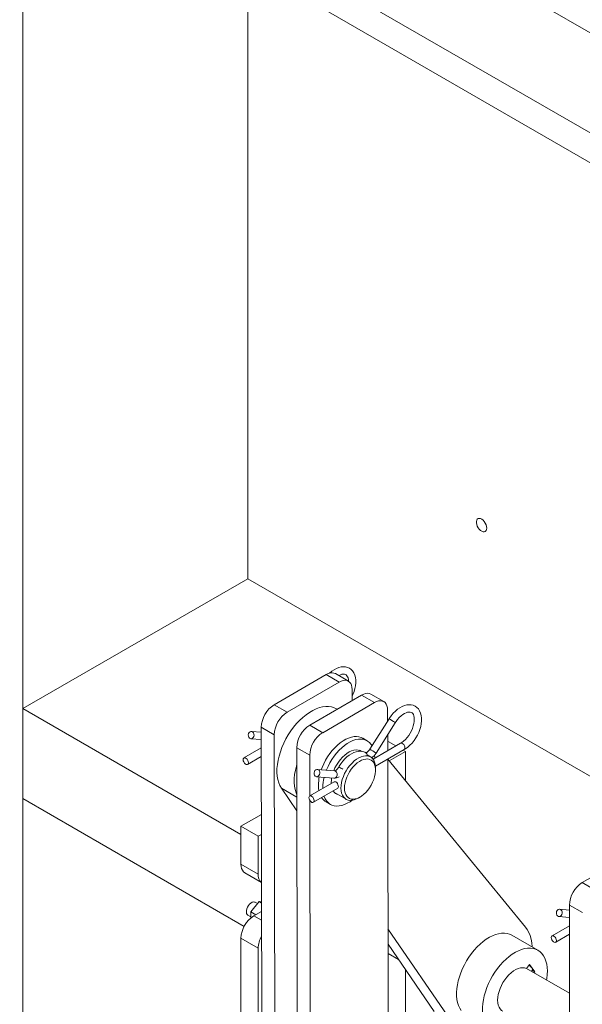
# Model space of a CAD drawing. Header units: millimetres. Extents: x 525 to 29324, y 175 to 20618.
# Tile 352 of 588: x 19912 to 20372, y 12347 to 13151. Entities that reach past the tile are written whole.
import ezdxf

# ---------------------------------------------------------------- set-up
doc = ezdxf.new("R2010")
doc.units = ezdxf.units.MM
doc.linetypes.add('SLD-Continua', pattern=[0])

msp = doc.modelspace()

# ---------------------------------------------------------------- linework, layer by layer
at = {"color": 7, "linetype": 'SLD-Continua', "lineweight": 18, "ltscale": 35}
for p, q in [((21023.67, 12767.58), (18493.09, 14228.09)), ((21023.67, 12767.58), (18493.09, 14228.09)), ((21023.67, 12767.58), (18493.09, 14228.09)), ((21023.67, 12685.91), (18493.09, 14146.43)), ((21023.67, 12685.91), (18493.09, 14146.43)), ((21023.67, 12685.91), (18493.09, 14146.43)), ((21023.67, 12661.41), (18500.16, 14117.84)), ((21023.67, 12661.41), (18500.16, 14117.84)), ((21023.67, 12661.41), (18500.16, 14117.84)), ((21023.67, 12661.41), (18500.16, 14117.84)), ((21023.67, 12661.41), (18500.16, 14117.84)), ((21023.67, 12661.41), (18500.16, 14117.84)), ((19914.37, 11716.06), (19914.37, 13301.64)), ((19914.37, 11716.06), (19914.37, 13301.64)), ((19914.37, 11716.06), (19914.37, 13301.64)), ((19914.37, 11716.06), (19914.37, 13301.64)), ((19914.37, 11716.06), (19914.37, 13301.64)), ((19914.37, 11716.06), (19914.37, 13301.64)), ((20098.22, 12694.41), (20098.22, 13195.53)), ((20098.22, 12694.41), (20098.22, 13195.53)), ((20098.22, 12694.41), (20098.22, 13195.53)), ((20098.22, 12694.41), (20098.22, 13195.53)), ((20098.22, 12694.41), (20098.22, 13195.53)), ((20098.22, 12694.41), (20098.22, 13195.53)), ((20098.22, 12694.41), (19914.37, 12588.3)), ((20098.22, 12694.41), (19914.37, 12588.3)), ((20098.22, 12694.41), (19914.37, 12588.3)), ((20098.22, 12694.41), (19914.37, 12588.3)), ((20098.22, 12694.41), (19914.37, 12588.3)), ((20098.22, 12694.41), (19914.37, 12588.3)), ((20098.22, 12694.41), (20381.06, 12531.16)), ((20098.22, 12694.41), (20381.06, 12531.16)), ((20098.22, 12694.41), (20381.06, 12531.16)), ((20098.22, 12694.41), (20381.06, 12531.16)), ((20098.22, 12694.41), (20381.06, 12531.16)), ((20098.22, 12694.41), (20381.06, 12531.16)), ((20162.21, 12616.08), (20119.78, 12591.5)), ((20130.39, 12585.38), (20172.81, 12609.96)), ((20172.81, 12609.96), (20162.21, 12616.08)), ((20180.33, 12610.71), (20169.73, 12616.83)), ((20183.44, 12603.86), (20183.46, 12594.86)), ((20191.2, 12599.35), (20148.77, 12574.77)), ((20159.38, 12568.64), (20201.8, 12593.22)), ((20201.8, 12593.22), (20191.2, 12599.35)), ((20209.32, 12593.98), (20198.72, 12600.1)), ((19914.37, 12588.3), (20092.56, 12485.46)), ((19914.37, 12514.8), (19914.37, 12588.3)), ((19914.37, 12588.3), (20092.56, 12485.46)), ((19914.37, 12514.8), (19914.37, 12588.3)), ((19914.37, 12588.3), (20092.56, 12485.46)), ((19914.37, 12514.8), (19914.37, 12588.3)), ((19914.37, 12588.3), (20092.56, 12485.46)), ((19914.37, 12514.8), (19914.37, 12588.3)), ((19914.37, 12588.3), (20092.56, 12485.46)), ((19914.37, 12514.8), (19914.37, 12588.3)), ((19914.37, 12588.3), (20092.56, 12485.46)), ((19914.37, 12514.8), (19914.37, 12588.3)), ((20119.78, 12591.5), (20130.39, 12585.38)), ((20171.15, 12587.73), (20170.25, 12588.25)), ((20212.43, 12587.13), (20212.45, 12578.12)), ((20213.59, 12579.92), (20197.89, 12555.09)), ((20202.96, 12551.88), (20218.66, 12576.71)), ((20109.2, 12568.99), (20101.2, 12569.69)), ((20119.8, 12566.99), (20109.19, 12573.12)), ((20109.19, 12573.12), (20109.81, 12201.9)), ((20148.77, 12574.77), (20159.38, 12568.64)), ((20100.68, 12563.71), (20109.21, 12562.97)), ((20119.8, 12566.99), (20120.42, 12195.78)), ((20195.66, 12562.04), (20192.12, 12564.08)), ((20212.47, 12566.92), (20212.49, 12553.87)), ((20212.47, 12561.37), (20212.77, 12561.54)), ((20212.77, 12561.54), (20219.26, 12557.79)), ((20109.22, 12556.19), (20095.01, 12547.96)), ((20148.79, 12550.26), (20138.19, 12556.38)), ((20138.19, 12556.38), (20138.8, 12185.17)), ((20190.6, 12553.41), (20189.07, 12554.29)), ((20223, 12559.96), (20200.57, 12546.96)), ((20202.52, 12541.16), (20226, 12554.77)), ((20213.68, 12545.74), (20226.91, 12553.38)), ((20225.25, 12554.33), (20226.91, 12553.38)), ((20226.91, 12553.38), (20226.91, 12529.59)), ((20098.02, 12542.77), (20109.23, 12549.27)), ((20148.79, 12550.26), (20148.85, 12517)), ((20198.44, 12548.89), (20195.77, 12550.42)), ((20212.5, 12546.94), (20212.94, 12284.41)), ((20212.63, 12547.02), (20324.99, 12409.93)), ((20169.01, 12537.45), (20154.94, 12538.67)), ((20202.58, 12538.09), (20202.58, 12539.73)), ((20168.63, 12528.46), (20148.75, 12516.94)), ((20154.42, 12532.69), (20168.5, 12531.47)), ((20138.27, 12504.83), (20125.64, 12523.3)), ((20125.64, 12523.3), (20138.25, 12516.02)), ((20151.76, 12511.75), (20171.64, 12523.27)), ((20159.45, 12523.15), (20159.45, 12523.81)), ((20166.35, 12527.14), (20166.34, 12527.79)), ((19914.37, 12514.8), (20095.25, 12410.41)), ((19914.37, 12514.8), (20095.25, 12410.41)), ((19914.37, 12514.8), (20095.25, 12410.41)), ((19914.37, 12514.8), (20095.25, 12410.41)), ((19914.37, 12514.8), (20095.25, 12410.41)), ((19914.37, 12514.8), (20095.25, 12410.41)), ((20148.85, 12513.32), (20149.34, 12223.29)), ((20169.08, 12519.65), (20178.44, 12514.24)), ((20188.45, 12515.24), (20189.86, 12516.05)), ((20162.13, 12512.11), (20165.66, 12510.07)), ((20092.56, 12492.16), (20109.31, 12501.83)), ((20092.56, 12492.16), (20106.7, 12484)), ((20092.56, 12461.13), (20092.56, 12492.16)), ((20106.7, 12484), (20109.34, 12485.52)), ((20106.7, 12452.97), (20106.7, 12484)), ((20413.94, 12470.79), (20371.51, 12446.21)), ((20092.56, 12461.13), (20106.7, 12452.97)), ((20095.67, 12454.26), (20109.41, 12446.33)), ((20371.51, 12446.21), (20382.12, 12440.09)), ((20100.69, 12422.32), (20107.41, 12430.67)), ((20106.11, 12429.05), (20104.25, 12430.12)), ((20107.41, 12430.67), (20109.43, 12429.51)), ((20107.41, 12430.67), (20109.43, 12430.49)), ((20360.93, 12423.71), (20352.93, 12424.4)), ((20371.53, 12421.71), (20360.92, 12427.83)), ((20360.92, 12427.83), (20361.54, 12056.62)), ((20098.25, 12419.73), (20100.69, 12418.32)), ((20100.69, 12422.32), (20104.75, 12419.98)), ((20100.69, 12417.3), (20100.69, 12422.32)), ((20103.17, 12419.07), (20109.44, 12422.69)), ((20103.17, 12419.07), (20109.46, 12415.44)), ((20352.41, 12418.43), (20360.94, 12417.69)), ((20264.49, 12332.81), (20212.73, 12408.49)), ((20360.95, 12410.91), (20346.74, 12402.67)), ((20106.7, 12392.54), (20092.56, 12400.7)), ((20092.56, 12167.14), (20092.56, 12400.7)), ((20335.21, 12390.93), (20313.99, 12403.17)), ((20349.75, 12397.48), (20360.96, 12403.98)), ((20106.7, 12275.54), (20106.7, 12392.54)), ((20250.34, 12340.98), (20212.75, 12395.94)), ((20212.76, 12388.28), (20221.4, 12383.29)), ((20325.82, 12376.1), (20328.31, 12379.28)), ((20361.04, 12355.81), (20325.84, 12376.13)), ((20328.31, 12379.28), (20332.7, 12373.42)), ((20226.91, 12375.24), (20226.91, 12322.53)), ((20329.94, 12373.76), (20330.92, 12375.01)), ((20332.7, 12373.42), (20330.61, 12374.62)), ((20332.7, 12373.42), (20332.03, 12372.56))]:
    msp.add_line(p, q, dxfattribs=at)
at = {"color": 7, "linetype": 'SLD-Continua', "lineweight": 18, "ltscale": 35, "flags": 128}
for points in [[(20293.38, 12735.71), (20293.25, 12737), (20292.86, 12738.37), (20292.23, 12739.72), (20291.41, 12740.98), (20290.45, 12742.06), (20289.4, 12742.89), (20288.34, 12743.43), (20287.33, 12743.63), (20286.43, 12743.49), (20285.7, 12743.02), (20285.19, 12742.24), (20284.93, 12741.2), (20284.93, 12739.97), (20285.19, 12738.63), (20285.7, 12737.26), (20286.43, 12735.94), (20287.33, 12734.76), (20288.34, 12733.8), (20289.4, 12733.11), (20290.45, 12732.74), (20291.41, 12732.71), (20292.23, 12733.02), (20292.86, 12733.65), (20293.25, 12734.56), (20293.38, 12735.71)], [(20293.38, 12735.71), (20293.25, 12737), (20292.86, 12738.37), (20292.23, 12739.72), (20291.41, 12740.98), (20290.45, 12742.06), (20289.4, 12742.89), (20288.34, 12743.43), (20287.33, 12743.63), (20286.43, 12743.49), (20285.7, 12743.02), (20285.19, 12742.24), (20284.93, 12741.2), (20284.93, 12739.97), (20285.19, 12738.63), (20285.7, 12737.26), (20286.43, 12735.94), (20287.33, 12734.76), (20288.34, 12733.8), (20289.4, 12733.11), (20290.45, 12732.74), (20291.41, 12732.71), (20292.23, 12733.02), (20292.86, 12733.65), (20293.25, 12734.56), (20293.38, 12735.71)], [(20293.38, 12735.71), (20293.25, 12737), (20292.86, 12738.37), (20292.23, 12739.72), (20291.41, 12740.98), (20290.45, 12742.06), (20289.4, 12742.89), (20288.34, 12743.43), (20287.33, 12743.63), (20286.43, 12743.49), (20285.7, 12743.02), (20285.19, 12742.24), (20284.93, 12741.2), (20284.93, 12739.97), (20285.19, 12738.63), (20285.7, 12737.26), (20286.43, 12735.94), (20287.33, 12734.76), (20288.34, 12733.8), (20289.4, 12733.11), (20290.45, 12732.74), (20291.41, 12732.71), (20292.23, 12733.02), (20292.86, 12733.65), (20293.25, 12734.56), (20293.38, 12735.71)], [(20293.38, 12735.71), (20293.25, 12737), (20292.86, 12738.37), (20292.23, 12739.72), (20291.41, 12740.98), (20290.45, 12742.06), (20289.4, 12742.89), (20288.34, 12743.43), (20287.33, 12743.63), (20286.43, 12743.49), (20285.7, 12743.02), (20285.19, 12742.24), (20284.93, 12741.2), (20284.93, 12739.97), (20285.19, 12738.63), (20285.7, 12737.26), (20286.43, 12735.94), (20287.33, 12734.76), (20288.34, 12733.8), (20289.4, 12733.11), (20290.45, 12732.74), (20291.41, 12732.71), (20292.23, 12733.02), (20292.86, 12733.65), (20293.25, 12734.56), (20293.38, 12735.71)], [(20293.38, 12735.71), (20293.25, 12737), (20292.86, 12738.37), (20292.23, 12739.72), (20291.41, 12740.98), (20290.45, 12742.06), (20289.4, 12742.89), (20288.34, 12743.43), (20287.33, 12743.63), (20286.43, 12743.49), (20285.7, 12743.02), (20285.19, 12742.24), (20284.93, 12741.2), (20284.93, 12739.97), (20285.19, 12738.63), (20285.7, 12737.26), (20286.43, 12735.94), (20287.33, 12734.76), (20288.34, 12733.8), (20289.4, 12733.11), (20290.45, 12732.74), (20291.41, 12732.71), (20292.23, 12733.02), (20292.86, 12733.65), (20293.25, 12734.56), (20293.38, 12735.71)], [(20293.38, 12735.71), (20293.25, 12737), (20292.86, 12738.37), (20292.23, 12739.72), (20291.41, 12740.98), (20290.45, 12742.06), (20289.4, 12742.89), (20288.34, 12743.43), (20287.33, 12743.63), (20286.43, 12743.49), (20285.7, 12743.02), (20285.19, 12742.24), (20284.93, 12741.2), (20284.93, 12739.97), (20285.19, 12738.63), (20285.7, 12737.26), (20286.43, 12735.94), (20287.33, 12734.76), (20288.34, 12733.8), (20289.4, 12733.11), (20290.45, 12732.74), (20291.41, 12732.71), (20292.23, 12733.02), (20292.86, 12733.65), (20293.25, 12734.56), (20293.38, 12735.71)], [(20162.21, 12616.08), (20163.87, 12616.89), (20165.49, 12617.38), (20167.02, 12617.53), (20168.45, 12617.35), (20169.71, 12616.84), (20169.73, 12616.83)], [(20183.45, 12598.52), (20184.09, 12599.85), (20185, 12602.21), (20185.7, 12604.59), (20186.19, 12606.95), (20186.43, 12609.28), (20186.43, 12611.53), (20186.17, 12613.68), (20185.64, 12615.68), (20184.84, 12617.48), (20183.8, 12619.04), (20182.56, 12620.32), (20181.15, 12621.3), (20179.6, 12621.99), (20177.96, 12622.39), (20176.23, 12622.5), (20174.42, 12622.32), (20172.56, 12621.86), (20170.64, 12621.1), (20168.73, 12620.06), (20166.84, 12618.75), (20165.01, 12617.21), (20165, 12617.2)], [(20172.43, 12615.27), (20172.49, 12615.31), (20173.83, 12615.94), (20175.06, 12616.33), (20176.15, 12616.49), (20177.08, 12616.45), (20177.88, 12616.23), (20178.62, 12615.79), (20179.21, 12615.17), (20179.7, 12614.37), (20180.08, 12613.36), (20180.36, 12612.04), (20180.45, 12610.73)], [(20183.44, 12603.86), (20183.31, 12605.7), (20182.92, 12607.34), (20182.28, 12608.75), (20181.4, 12609.88), (20180.32, 12610.72), (20179.05, 12611.23), (20177.63, 12611.41), (20176.09, 12611.26), (20174.47, 12610.77), (20172.81, 12609.96)], [(20191.2, 12599.35), (20192.86, 12600.16), (20194.48, 12600.65), (20196.02, 12600.8), (20197.44, 12600.62), (20198.7, 12600.11), (20198.72, 12600.1)], [(20212.43, 12587.13), (20212.3, 12588.97), (20211.91, 12590.61), (20211.27, 12592.02), (20210.39, 12593.15), (20209.31, 12593.99), (20208.04, 12594.5), (20206.62, 12594.68), (20205.08, 12594.52), (20203.46, 12594.04), (20201.8, 12593.22)], [(20125.64, 12523.3), (20124.42, 12525.4), (20123.43, 12527.77), (20122.69, 12530.37), (20122.21, 12533.19), (20121.99, 12536.2), (20122.03, 12539.37), (20122.33, 12542.68), (20122.89, 12546.08), (20123.71, 12549.56), (20124.77, 12553.07), (20126.07, 12556.59), (20127.6, 12560.08), (20129.33, 12563.51), (20131.26, 12566.85), (20133.37, 12570.06), (20135.63, 12573.13), (20138.03, 12576.01), (20140.55, 12578.68), (20143.15, 12581.12), (20145.82, 12583.3), (20148.53, 12585.21), (20151.25, 12586.82), (20153.97, 12588.13), (20156.65, 12589.11), (20159.28, 12589.77), (20161.81, 12590.09), (20164.25, 12590.07), (20166.55, 12589.71), (20168.7, 12589.01), (20170.25, 12588.25)], [(20226, 12554.77), (20227.04, 12555.41), (20228.91, 12556.79), (20230.71, 12558.39), (20232.42, 12560.2), (20234, 12562.18), (20235.44, 12564.3), (20236.72, 12566.52), (20237.83, 12568.83), (20238.74, 12571.19), (20239.44, 12573.57), (20239.93, 12575.94), (20240.17, 12578.26), (20240.17, 12580.51), (20239.91, 12582.66), (20239.38, 12584.66), (20238.58, 12586.47), (20237.54, 12588.03), (20236.3, 12589.3), (20234.89, 12590.29), (20233.34, 12590.97), (20231.7, 12591.37), (20229.97, 12591.48), (20228.17, 12591.31), (20226.3, 12590.84), (20224.38, 12590.08), (20222.47, 12589.04), (20220.58, 12587.74), (20218.75, 12586.19), (20217.02, 12584.44), (20215.4, 12582.51), (20213.99, 12580.54), (20213.59, 12579.92)], [(20218.66, 12576.71), (20219.28, 12577.65), (20220.57, 12579.37), (20221.94, 12580.92), (20223.37, 12582.28), (20224.81, 12583.41), (20226.23, 12584.29), (20227.57, 12584.93), (20228.8, 12585.32), (20229.89, 12585.47), (20230.82, 12585.43), (20231.62, 12585.21), (20232.36, 12584.78), (20232.95, 12584.16), (20233.44, 12583.36), (20233.82, 12582.35), (20234.1, 12581.02), (20234.2, 12579.51), (20234.12, 12577.82), (20233.84, 12576), (20233.37, 12574.09), (20232.69, 12572.12), (20231.84, 12570.16), (20230.81, 12568.23), (20229.64, 12566.39), (20228.34, 12564.68), (20226.96, 12563.13), (20225.53, 12561.78), (20224.09, 12560.66), (20223, 12559.96)], [(20218.24, 12577.09), (20218.59, 12576.81), (20218.66, 12576.71)], [(20103.06, 12565.47), (20102.57, 12564.61), (20101.88, 12564), (20101.08, 12563.72), (20100.26, 12563.79), (20099.53, 12564.22), (20098.96, 12564.94), (20098.63, 12565.88), (20098.58, 12566.91), (20098.82, 12567.92), (20099.31, 12568.78), (20099.99, 12569.39), (20100.79, 12569.68), (20101.61, 12569.6), (20102.35, 12569.18), (20102.91, 12568.45), (20103.24, 12567.52), (20103.29, 12566.48), (20103.06, 12565.47)], [(20158.25, 12538.38), (20158.95, 12540.23), (20160.24, 12543.17), (20161.72, 12546.05), (20163.39, 12548.84), (20165.22, 12551.5), (20167.19, 12554), (20169.27, 12556.32), (20171.45, 12558.42), (20173.69, 12560.29), (20175.98, 12561.89), (20178.27, 12563.22), (20180.56, 12564.25), (20182.8, 12564.97), (20184.98, 12565.38), (20187.06, 12565.47), (20189.03, 12565.24), (20190.86, 12564.69), (20192.12, 12564.08)], [(20162.42, 12538.02), (20162.48, 12538.19), (20163.77, 12541.13), (20165.26, 12544.01), (20166.93, 12546.8), (20168.76, 12549.46), (20170.72, 12551.96), (20172.81, 12554.28), (20174.98, 12556.38), (20177.23, 12558.25), (20179.51, 12559.85), (20181.81, 12561.18), (20184.09, 12562.21), (20186.33, 12562.93), (20188.51, 12563.34), (20190.6, 12563.43), (20192.56, 12563.2), (20194.39, 12562.65), (20196.06, 12561.79), (20197.55, 12560.63), (20198.84, 12559.17), (20199.67, 12557.9)], [(20168.39, 12537.51), (20169.42, 12539.82), (20170.71, 12542.19), (20172.17, 12544.46), (20173.78, 12546.58), (20175.51, 12548.51), (20177.34, 12550.22), (20179.23, 12551.68), (20181.14, 12552.86), (20183.04, 12553.73), (20184.9, 12554.3), (20186.69, 12554.53), (20188.36, 12554.44), (20189.9, 12554.02), (20191.12, 12553.38)], [(20194.69, 12552.2), (20193.72, 12552.68), (20192.12, 12553.2), (20190.42, 12553.43), (20188.65, 12553.38), (20186.8, 12553.03), (20184.91, 12552.4), (20182.99, 12551.48), (20181.08, 12550.28), (20179.23, 12548.83), (20177.45, 12547.16), (20175.78, 12545.3), (20174.24, 12543.28), (20172.91, 12541.24), (20172.56, 12540.65)], [(20197.89, 12555.09), (20197.54, 12554.58), (20196.81, 12553.69), (20196.05, 12552.99), (20195.37, 12552.53), (20194.86, 12552.31), (20194.59, 12552.25), (20194.59, 12552.25)], [(20226.62, 12556.14), (20226.49, 12557.05), (20226.12, 12558), (20225.56, 12558.87), (20224.86, 12559.56), (20224.13, 12559.99), (20223.44, 12560.1), (20223, 12559.96)], [(20098.64, 12544.14), (20098.51, 12545.05), (20098.14, 12546), (20097.57, 12546.87), (20096.88, 12547.56), (20096.14, 12547.99), (20095.45, 12548.1), (20094.89, 12547.87), (20094.52, 12547.35), (20094.39, 12546.59), (20094.52, 12545.68), (20094.89, 12544.73), (20095.46, 12543.86), (20096.15, 12543.17), (20096.89, 12542.74), (20097.58, 12542.63), (20098.14, 12542.85), (20098.51, 12543.38), (20098.64, 12544.14)], [(20174.3, 12523.37), (20174.42, 12525.62), (20174.79, 12527.97), (20175.41, 12530.39), (20176.26, 12532.83), (20177.32, 12535.25), (20178.59, 12537.6), (20180.03, 12539.84), (20181.62, 12541.94), (20183.33, 12543.85), (20185.13, 12545.54), (20187, 12546.98), (20188.88, 12548.15), (20190.76, 12549.02), (20192.6, 12549.58), (20194.37, 12549.81), (20196.02, 12549.73), (20197.55, 12549.31), (20198.91, 12548.59), (20200.08, 12547.55), (20201.05, 12546.24), (20201.79, 12544.66), (20202.29, 12542.84), (20202.55, 12540.83), (20202.58, 12539.73)], [(20177.12, 12523.37), (20177.25, 12521.4), (20177.62, 12519.61), (20178.23, 12518.04), (20179.07, 12516.71), (20180.12, 12515.66), (20181.35, 12514.9), (20182.75, 12514.45), (20184.29, 12514.32), (20185.94, 12514.5), (20187.67, 12515), (20189.43, 12515.81), (20191.21, 12516.91), (20192.95, 12518.28), (20194.64, 12519.89), (20196.24, 12521.72), (20197.71, 12523.72), (20199.02, 12525.85), (20200.16, 12528.08), (20201.1, 12530.36), (20201.82, 12532.65), (20202.31, 12534.91), (20202.55, 12537.08), (20202.55, 12539.13), (20202.3, 12541.01), (20201.8, 12542.7), (20201.08, 12544.15), (20200.13, 12545.34), (20198.99, 12546.25), (20197.67, 12546.86), (20196.19, 12547.15), (20194.6, 12547.13), (20192.91, 12546.78), (20191.16, 12546.12), (20189.38, 12545.17), (20187.62, 12543.93), (20185.9, 12542.44), (20184.25, 12540.71), (20182.71, 12538.8), (20181.32, 12536.73), (20180.09, 12534.54), (20179.05, 12532.28), (20178.21, 12529.98), (20177.61, 12527.71), (20177.24, 12525.49), (20177.12, 12523.37)], [(20201.8, 12550.25), (20201.87, 12548.3), (20201.87, 12547.72)], [(20202.54, 12552.26), (20202.89, 12551.98), (20202.96, 12551.88)], [(20138.25, 12517.89), (20137.57, 12519.6), (20136.83, 12522.21), (20136.35, 12525.03), (20136.13, 12528.04), (20136.17, 12531.21), (20136.47, 12534.52), (20137.03, 12537.92), (20137.85, 12541.4), (20138.21, 12542.67)], [(20156.8, 12534.46), (20156.31, 12533.6), (20155.62, 12532.99), (20154.82, 12532.7), (20154, 12532.78), (20153.27, 12533.2), (20152.7, 12533.93), (20152.37, 12534.86), (20152.32, 12535.9), (20152.56, 12536.91), (20153.05, 12537.77), (20153.73, 12538.38), (20154.53, 12538.66), (20155.35, 12538.59), (20156.09, 12538.16), (20156.65, 12537.44), (20156.98, 12536.5), (20157.03, 12535.47), (20156.8, 12534.46)], [(20172.56, 12540.65), (20172.24, 12540.12), (20171.52, 12539.17), (20170.76, 12538.4), (20170.05, 12537.86), (20169.47, 12537.56), (20169.11, 12537.46), (20169.01, 12537.45)], [(20166.34, 12527.79), (20166.47, 12530.07), (20166.69, 12531.63)], [(20168.65, 12528.43), (20168.81, 12528.55), (20169.47, 12528.62), (20170.19, 12528.37), (20170.87, 12527.83), (20171.45, 12527.06), (20171.88, 12526.14), (20172.12, 12525.2), (20172.17, 12524.59)], [(20156.31, 12521.33), (20156.04, 12523.27), (20155.91, 12525.85)], [(20172.17, 12524.59), (20172.07, 12523.87), (20171.78, 12523.38), (20171.62, 12523.3)], [(20188.45, 12515.24), (20187.05, 12514.51), (20185.19, 12513.79), (20183.38, 12513.39), (20181.67, 12513.32), (20180.07, 12513.57), (20178.63, 12514.14), (20177.36, 12515.02), (20176.28, 12516.2), (20175.43, 12517.65), (20174.81, 12519.35), (20174.43, 12521.27), (20174.3, 12523.37)], [(20152.38, 12513.12), (20152.25, 12514.03), (20151.88, 12514.98), (20151.31, 12515.86), (20150.62, 12516.55), (20149.88, 12516.97), (20149.19, 12517.08), (20148.63, 12516.86), (20148.26, 12516.34), (20148.13, 12515.57), (20148.26, 12514.66), (20148.63, 12513.71), (20149.2, 12512.84), (20149.89, 12512.15), (20150.63, 12511.73), (20151.32, 12511.62), (20151.88, 12511.84), (20152.25, 12512.36), (20152.38, 12513.12)], [(20183.59, 12513.48), (20181.81, 12512.25), (20179.51, 12510.93), (20177.23, 12509.9), (20174.98, 12509.17), (20172.81, 12508.76), (20170.72, 12508.67), (20168.76, 12508.9), (20166.93, 12509.45), (20165.26, 12510.32), (20163.77, 12511.48), (20162.48, 12512.93), (20161.41, 12514.65), (20160.56, 12516.63), (20160.49, 12516.81)], [(20095.67, 12454.26), (20095.67, 12454.26), (20094.59, 12455.1), (20093.72, 12456.24), (20093.08, 12457.64), (20092.69, 12459.29), (20092.56, 12461.13)], [(20098.25, 12419.73), (20097.67, 12420.23), (20097.22, 12421.08), (20097.02, 12422.18), (20097.08, 12423.44), (20097.41, 12424.8), (20097.98, 12426.16), (20098.76, 12427.45), (20099.69, 12428.58), (20100.72, 12429.48), (20101.78, 12430.1), (20102.81, 12430.38), (20103.75, 12430.33), (20104.25, 12430.12)], [(20354.79, 12420.19), (20354.3, 12419.33), (20353.61, 12418.72), (20352.81, 12418.43), (20351.99, 12418.51), (20351.26, 12418.93), (20350.69, 12419.66), (20350.36, 12420.59), (20350.31, 12421.63), (20350.55, 12422.64), (20351.04, 12423.5), (20351.72, 12424.11), (20352.52, 12424.39), (20353.34, 12424.32), (20354.08, 12423.89), (20354.64, 12423.17), (20354.97, 12422.23), (20355.02, 12421.2), (20354.79, 12420.19)], [(20324.99, 12409.93), (20326.49, 12407.83), (20327.77, 12405.47), (20328.82, 12402.86), (20329.64, 12400.03), (20330.21, 12396.99), (20330.53, 12393.76), (20330.54, 12393.62)], [(20272.55, 12341.76), (20271.33, 12343.66), (20270.34, 12345.82), (20269.58, 12348.2), (20269.06, 12350.8), (20268.78, 12353.58), (20268.75, 12356.52), (20268.97, 12359.6), (20269.43, 12362.77), (20270.14, 12366.03), (20271.07, 12369.32), (20272.24, 12372.63), (20273.62, 12375.92), (20275.2, 12379.16), (20276.97, 12382.32), (20278.91, 12385.38), (20281, 12388.29), (20283.22, 12391.04), (20285.56, 12393.61), (20287.99, 12395.95), (20290.48, 12398.07), (20293.02, 12399.92), (20295.58, 12401.51), (20298.14, 12402.8), (20300.67, 12403.8), (20303.15, 12404.48), (20305.56, 12404.86), (20307.87, 12404.91), (20310.06, 12404.64), (20312.11, 12404.06), (20313.99, 12403.17)], [(20350.37, 12398.85), (20350.24, 12399.77), (20349.87, 12400.71), (20349.3, 12401.59), (20348.61, 12402.28), (20347.87, 12402.7), (20347.18, 12402.81), (20346.62, 12402.59), (20346.25, 12402.07), (20346.12, 12401.3), (20346.25, 12400.39), (20346.62, 12399.44), (20347.19, 12398.57), (20347.88, 12397.88), (20348.62, 12397.46), (20349.31, 12397.35), (20349.87, 12397.57), (20350.24, 12398.09), (20350.37, 12398.85)], [(20293.76, 12329.52), (20292.55, 12331.42), (20291.55, 12333.57), (20290.79, 12335.96), (20290.27, 12338.56), (20289.99, 12341.34), (20289.96, 12344.28), (20290.18, 12347.35), (20290.65, 12350.53), (20291.35, 12353.78), (20292.29, 12357.08), (20293.45, 12360.39), (20294.83, 12363.68), (20296.41, 12366.92), (20298.18, 12370.08), (20300.12, 12373.13), (20302.21, 12376.05), (20304.44, 12378.8), (20306.77, 12381.36), (20309.2, 12383.71), (20311.7, 12385.82), (20314.24, 12387.68), (20316.8, 12389.26), (20319.35, 12390.56), (20321.88, 12391.55), (20324.36, 12392.24), (20326.77, 12392.61), (20329.08, 12392.67), (20331.27, 12392.4), (20333.33, 12391.81), (20335.22, 12390.92), (20336.94, 12389.72), (20338.47, 12388.23), (20339.8, 12386.46), (20340.9, 12384.43), (20341.78, 12382.16), (20342.42, 12379.66), (20342.82, 12376.97), (20342.98, 12374.11), (20342.88, 12371.09), (20342.54, 12367.97), (20342.33, 12366.61)], [(20306.47, 12341.13), (20305.45, 12341.84), (20304.36, 12343.02), (20303.48, 12344.47), (20302.84, 12346.18), (20302.46, 12348.12), (20302.32, 12350.24), (20302.44, 12352.51), (20302.82, 12354.89), (20303.45, 12357.33), (20304.31, 12359.8), (20305.4, 12362.24), (20306.69, 12364.61), (20308.15, 12366.87), (20309.77, 12368.97), (20311.51, 12370.89), (20313.34, 12372.57), (20315.22, 12374), (20317.13, 12375.15), (20319.03, 12375.99), (20320.88, 12376.51), (20322.65, 12376.71), (20324.31, 12376.57), (20325.82, 12376.1)], [(20327.95, 12378.81), (20328.78, 12378.06), (20329.73, 12377.11), (20330.45, 12376.27), (20330.87, 12375.6), (20330.97, 12375.13), (20330.92, 12375.01)]]:
    msp.add_lwpolyline(points, dxfattribs=at)
at = {"color": 7, "linetype": 'SLD-Continua', "lineweight": 18, "ltscale": 1225}
for centre, radius, start, end in [((20132.06, 12572.19), 22.88, 122.44717, 177.67991), ((20142.66, 12566.07), 22.88, 122.44717, 177.67991), ((20203.92, 12558.74), 23.28, 52.01856, 65.45709), ((20161.05, 12555.46), 22.88, 122.44717, 177.67991), ((20171.65, 12549.34), 22.88, 122.44717, 177.67991), ((20188.22, 12533.91), 23.28, 52.01856, 65.45709), ((20225.21, 12555.95), 1.42, 303.88848, 7.64021), ((20193.52, 12550.27), 2.26, 3.88642, 58.66917), ((20191.05, 12559.27), 14.01, 306.55408, 328.19559), ((20168.3, 12534.62), 2.92, 331.8918, 75.80005), ((20400.79, 12932.41), 453.39, 239.77811, 240.23951), ((20190.18, 12525.6), 34.27, 168.37759, 179.58323), ((20194.57, 12523.5), 35.13, 165.72371, 179.49861), ((20168.54, 12533.91), 2.43, 269.02702, 344.06854), ((20169.02, 12538.51), 7.06, 265.76144, 302.5784), ((20174.1, 12524.7), 7.13, 210.08856, 254.9124), ((20167.56, 12521.37), 10.74, 212.20527, 239.58003), ((20114.34, 12452.23), 7.67, 174.50815, 229.96613), ((20383.79, 12426.9), 22.88, 122.44717, 177.67991), ((20115.42, 12399.75), 22.88, 122.38368, 177.61632), ((20127.95, 12391.88), 21.26, 150.3422, 178.22877)]:
    msp.add_arc(centre, radius, start, end, dxfattribs=at)

doc.saveas('drawing.dxf')
